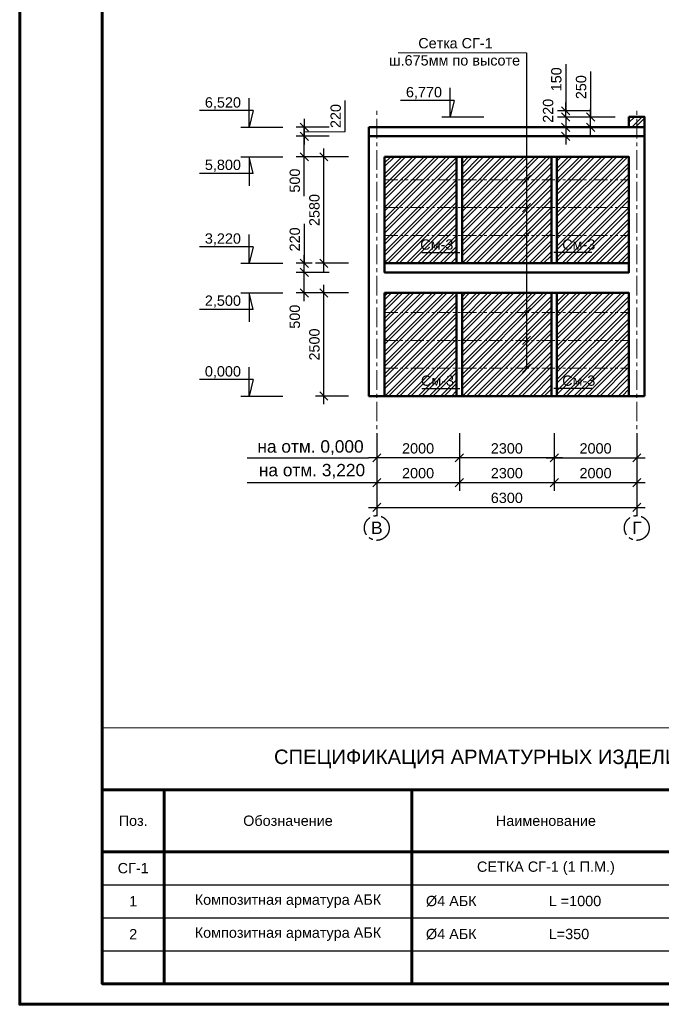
# Model space of a CAD drawing. Header units: millimetres. Extents: x 2063114 to 14983986, y -126020516 to 213791.
# Tile 415 of 656: x 2320392 to 2335938, y -907001 to -883128. Entities that reach past the tile are written whole.
import ezdxf

# ---------------------------------------------------------------- set-up
doc = ezdxf.new("R2010")
doc.units = ezdxf.units.MM
doc.linetypes.add('осевая', pattern=[50.8, 31.75, -6.35, 6.35, -6.35])
doc.linetypes.add('фантомX2', pattern=[127, 63.5, -12.7, 12.7, -12.7, 12.7, -12.7])
doc.layers.get('Defpoints').update_dxf_attribs({"color": 6, "lineweight": 35})
doc.layers.add('_print', color=6, linetype='Continuous', lineweight=60, plot=False)
for name, color, linetype in [('OS', 1, 'Continuous'), ('осевая', 1, 'осевая'), ('Размеры', 28, 'Continuous')]:
    doc.layers.add(name, color=color, linetype=linetype)
doc.layers.add('PDF _wall-380', color=7, linetype='Continuous', true_color=0xb88a5c)
doc.layers.add('РАЗМЕР АР', color=150, linetype='Continuous', lineweight=20)
doc.layers.add('сплошная_толстая', color=7, linetype='Continuous', lineweight=50)
doc.styles.get("Standard").update_dxf_attribs({"font": 'arial.ttf'})
doc.dimstyles.new('STANDARD$0', dxfattribs={"dimtxt": 250, "dimasz": 200, "dimexe": 200, "dimexo": 300, "dimgap": 100, "dimtad": 1, "dimdec": 0, "dimzin": 1, "dimdsep": 46, "dimtxsty": 'Standard', "dimblk1": 'OBLIQUE', "dimblk2": 'OBLIQUE', "dimsah": 1, "dimcen": 2.5, "dimdle": 200, "dimadec": 0, "dimazin": 0, "dimtfac": 1, "dimtdec": 0, "dimtmove": 0, "dimatfit": 3, "dimldrblk": 'OBLIQUE', "dimfxl": 600, "dimfxlon": 1, "dimtolj": 1, "dimtzin": 1, "dimarcsym": 0})

# ---------------------------------------------------------------- blocks, each defined once
blk = doc.blocks.new('_Oblique')
at = {"color": 0, "linetype": 'ByBlock', "lineweight": -2}
blk.add_line((-0.5, -0.5), (0.5, 0.5), dxfattribs=at)
blk = doc.blocks.new('*D2473')
at = {"layer": 'Defpoints', "color": 0, "lineweight": 30, "transparency": 16777216}
for p in [(2327762, -889754), (2329235, -889754), (2328855, -892254)]:
    blk.add_point(p, dxfattribs=at)
at = {"layer": 'РАЗМЕР АР', "color": 0, "lineweight": -2, "transparency": 16777216}
for p, q in [((2327762, -892454), (2327762, -889554)), ((2328362, -889754), (2327562, -889754)), ((2328362, -892254), (2327562, -892254))]:
    blk.add_line(p, q, dxfattribs=at)
at = {"layer": 'РАЗМЕР АР', "color": 0, "lineweight": -2, "transparency": 16777216, "xscale": 200, "yscale": 200, "zscale": 200}
for p, rotation in [((2327762, -889754), 90), ((2327762, -892254), 270)]:
    blk.add_blockref('_Oblique', p, dxfattribs=dict(at, rotation=rotation))
at = {"layer": 'РАЗМЕР АР', "color": 0, "transparency": 16777216, "insert": (2327534, -891004), "char_height": 250, "attachment_point": 5, "rotation": 90}
blk.add_mtext('\\A1;2500', dxfattribs=at)
blk = doc.blocks.new('*D2474')
at = {"layer": 'Defpoints', "color": 0, "lineweight": 30, "transparency": 16777216}
for p in [(2327287, -889254), (2329235, -889254), (2329235, -889754)]:
    blk.add_point(p, dxfattribs=at)
at = {"layer": 'РАЗМЕР АР', "color": 0, "lineweight": -2, "transparency": 16777216}
for p, q in [((2327887, -889254), (2327087, -889254)), ((2327287, -889954), (2327287, -889054)), ((2327887, -889754), (2327087, -889754))]:
    blk.add_line(p, q, dxfattribs=at)
at = {"layer": 'РАЗМЕР АР', "color": 0, "lineweight": -2, "transparency": 16777216, "xscale": 200, "yscale": 200, "zscale": 200}
for p, rotation in [((2327287, -889254), 90), ((2327287, -889754), 270)]:
    blk.add_blockref('_Oblique', p, dxfattribs=dict(at, rotation=rotation))
at = {"layer": 'РАЗМЕР АР', "color": 0, "transparency": 16777216, "insert": (2327059, -890330), "char_height": 250, "attachment_point": 5, "rotation": 90}
blk.add_mtext('\\A1;500', dxfattribs=at)
blk = doc.blocks.new('*D2475')
at = {"layer": 'Defpoints', "color": 0, "lineweight": 30, "transparency": 16777216}
for p in [(2327762, -886454), (2329235, -886454), (2329235, -889034)]:
    blk.add_point(p, dxfattribs=at)
at = {"layer": 'РАЗМЕР АР', "color": 0, "lineweight": -2, "transparency": 16777216}
for p, q in [((2327762, -889234), (2327762, -886254)), ((2328362, -886454), (2327562, -886454)), ((2328362, -889034), (2327562, -889034))]:
    blk.add_line(p, q, dxfattribs=at)
at = {"layer": 'РАЗМЕР АР', "color": 0, "lineweight": -2, "transparency": 16777216, "xscale": 200, "yscale": 200, "zscale": 200}
for p, rotation in [((2327762, -886454), 90), ((2327762, -889034), 270)]:
    blk.add_blockref('_Oblique', p, dxfattribs=dict(at, rotation=rotation))
at = {"layer": 'РАЗМЕР АР', "color": 0, "transparency": 16777216, "insert": (2327534, -887744), "char_height": 250, "attachment_point": 5, "rotation": 90}
blk.add_mtext('\\A1;2580', dxfattribs=at)
blk = doc.blocks.new('*D2476')
at = {"layer": 'Defpoints', "color": 0, "lineweight": 30, "transparency": 16777216}
for p in [(2327287, -885954), (2328855, -885954), (2329235, -886454)]:
    blk.add_point(p, dxfattribs=at)
at = {"layer": 'РАЗМЕР АР', "color": 0, "lineweight": -2, "transparency": 16777216}
for p, q in [((2327287, -886654), (2327287, -885754)), ((2327887, -885954), (2327087, -885954)), ((2327887, -886454), (2327087, -886454)), ((2327287, -887406), (2327287, -886454))]:
    blk.add_line(p, q, dxfattribs=at)
at = {"layer": 'РАЗМЕР АР', "color": 0, "lineweight": -2, "transparency": 16777216, "xscale": 200, "yscale": 200, "zscale": 200}
for p, rotation in [((2327287, -885954), 90), ((2327287, -886454), 270)]:
    blk.add_blockref('_Oblique', p, dxfattribs=dict(at, rotation=rotation))
at = {"layer": 'РАЗМЕР АР', "color": 0, "transparency": 16777216, "insert": (2327059, -887030), "char_height": 250, "attachment_point": 5, "rotation": 90}
blk.add_mtext('\\A1;500', dxfattribs=at)
blk = doc.blocks.new('*D2477')
at = {"layer": 'Defpoints', "color": 0, "lineweight": 30, "transparency": 16777216}
for p in [(2333345, -892254), (2335345, -892254), (2335345, -893752)]:
    blk.add_point(p, dxfattribs=at)
at = {"layer": 'РАЗМЕР АР', "color": 0, "lineweight": -2, "transparency": 16777216}
for p, q in [((2333345, -893152), (2333345, -893952)), ((2335345, -893152), (2335345, -893952)), ((2333145, -893752), (2335545, -893752))]:
    blk.add_line(p, q, dxfattribs=at)
at = {"layer": 'РАЗМЕР АР', "color": 0, "lineweight": -2, "transparency": 16777216, "xscale": 200, "yscale": 200, "zscale": 200, "rotation": 180}
blk.add_blockref('_Oblique', (2333345, -893752), dxfattribs=at)
at = {"layer": 'РАЗМЕР АР', "color": 0, "lineweight": -2, "transparency": 16777216, "xscale": 200, "yscale": 200, "zscale": 200}
blk.add_blockref('_Oblique', (2335345, -893752), dxfattribs=at)
at = {"layer": 'РАЗМЕР АР', "color": 0, "transparency": 16777216, "insert": (2334345, -893524), "char_height": 250, "attachment_point": 5}
blk.add_mtext('\\A1;2000', dxfattribs=at)
blk = doc.blocks.new('*D2478')
at = {"layer": 'Defpoints', "color": 0, "lineweight": 30, "transparency": 16777216}
for p in [(2329045, -892854), (2331045, -892854), (2331045, -894352)]:
    blk.add_point(p, dxfattribs=at)
at = {"layer": 'РАЗМЕР АР', "color": 0, "lineweight": -2, "transparency": 16777216}
for p, q in [((2329045, -893752), (2329045, -894552)), ((2331045, -893752), (2331045, -894552)), ((2328845, -894352), (2331245, -894352))]:
    blk.add_line(p, q, dxfattribs=at)
at = {"layer": 'РАЗМЕР АР', "color": 0, "lineweight": -2, "transparency": 16777216, "xscale": 200, "yscale": 200, "zscale": 200, "rotation": 180}
blk.add_blockref('_Oblique', (2329045, -894352), dxfattribs=at)
at = {"layer": 'РАЗМЕР АР', "color": 0, "lineweight": -2, "transparency": 16777216, "xscale": 200, "yscale": 200, "zscale": 200}
blk.add_blockref('_Oblique', (2331045, -894352), dxfattribs=at)
at = {"layer": 'РАЗМЕР АР', "color": 0, "transparency": 16777216, "insert": (2330045, -894124), "char_height": 250, "attachment_point": 5}
blk.add_mtext('\\A1;2000', dxfattribs=at)
blk = doc.blocks.new('*D2479')
at = {"layer": 'Defpoints', "color": 0, "lineweight": 30, "transparency": 16777216}
for p in [(2331045, -892854), (2333345, -892854), (2333345, -894352)]:
    blk.add_point(p, dxfattribs=at)
at = {"layer": 'РАЗМЕР АР', "color": 0, "lineweight": -2, "transparency": 16777216}
for p, q in [((2331045, -893752), (2331045, -894552)), ((2333345, -893752), (2333345, -894552)), ((2330845, -894352), (2333545, -894352))]:
    blk.add_line(p, q, dxfattribs=at)
at = {"layer": 'РАЗМЕР АР', "color": 0, "lineweight": -2, "transparency": 16777216, "xscale": 200, "yscale": 200, "zscale": 200, "rotation": 180}
blk.add_blockref('_Oblique', (2331045, -894352), dxfattribs=at)
at = {"layer": 'РАЗМЕР АР', "color": 0, "lineweight": -2, "transparency": 16777216, "xscale": 200, "yscale": 200, "zscale": 200}
blk.add_blockref('_Oblique', (2333345, -894352), dxfattribs=at)
at = {"layer": 'РАЗМЕР АР', "color": 0, "transparency": 16777216, "insert": (2332195, -894124), "char_height": 250, "attachment_point": 5}
blk.add_mtext('\\A1;2300', dxfattribs=at)
blk = doc.blocks.new('*D2480')
at = {"layer": 'Defpoints', "color": 0, "lineweight": 30, "transparency": 16777216}
for p in [(2333345, -892854), (2335345, -892854), (2335345, -894352)]:
    blk.add_point(p, dxfattribs=at)
at = {"layer": 'РАЗМЕР АР', "color": 0, "lineweight": -2, "transparency": 16777216}
for p, q in [((2333345, -893752), (2333345, -894552)), ((2335345, -893752), (2335345, -894552)), ((2333145, -894352), (2335545, -894352))]:
    blk.add_line(p, q, dxfattribs=at)
at = {"layer": 'РАЗМЕР АР', "color": 0, "lineweight": -2, "transparency": 16777216, "xscale": 200, "yscale": 200, "zscale": 200, "rotation": 180}
blk.add_blockref('_Oblique', (2333345, -894352), dxfattribs=at)
at = {"layer": 'РАЗМЕР АР', "color": 0, "lineweight": -2, "transparency": 16777216, "xscale": 200, "yscale": 200, "zscale": 200}
blk.add_blockref('_Oblique', (2335345, -894352), dxfattribs=at)
at = {"layer": 'РАЗМЕР АР', "color": 0, "transparency": 16777216, "insert": (2334345, -894124), "char_height": 250, "attachment_point": 5}
blk.add_mtext('\\A1;2000', dxfattribs=at)
blk = doc.blocks.new('*D2481')
at = {"layer": 'Defpoints', "color": 0, "lineweight": 30, "transparency": 16777216}
for p in [(2329045, -892254), (2335345, -892254), (2335345, -894952)]:
    blk.add_point(p, dxfattribs=at)
at = {"layer": 'РАЗМЕР АР', "color": 0, "lineweight": -2, "transparency": 16777216}
for p, q in [((2329045, -894352), (2329045, -895152)), ((2335345, -894352), (2335345, -895152)), ((2328845, -894952), (2335545, -894952))]:
    blk.add_line(p, q, dxfattribs=at)
at = {"layer": 'РАЗМЕР АР', "color": 0, "lineweight": -2, "transparency": 16777216, "xscale": 200, "yscale": 200, "zscale": 200, "rotation": 180}
blk.add_blockref('_Oblique', (2329045, -894952), dxfattribs=at)
at = {"layer": 'РАЗМЕР АР', "color": 0, "lineweight": -2, "transparency": 16777216, "xscale": 200, "yscale": 200, "zscale": 200}
blk.add_blockref('_Oblique', (2335345, -894952), dxfattribs=at)
at = {"layer": 'РАЗМЕР АР', "color": 0, "transparency": 16777216, "insert": (2332195, -894724), "char_height": 250, "attachment_point": 5}
blk.add_mtext('\\A1;6300', dxfattribs=at)
blk = doc.blocks.new('*D2482')
at = {"layer": 'Defpoints', "color": 0, "lineweight": 30, "transparency": 16777216}
for p in [(2327287, -889034), (2327780, -889034), (2327780, -889254)]:
    blk.add_point(p, dxfattribs=at)
at = {"layer": 'РАЗМЕР АР', "color": 0, "lineweight": -2, "transparency": 16777216}
for p, q in [((2327287, -888078), (2327287, -889034)), ((2327287, -889454), (2327287, -888834)), ((2327480, -889034), (2327087, -889034)), ((2327480, -889254), (2327087, -889254))]:
    blk.add_line(p, q, dxfattribs=at)
at = {"layer": 'РАЗМЕР АР', "color": 0, "lineweight": -2, "transparency": 16777216, "xscale": 200, "yscale": 200, "zscale": 200}
for p, rotation in [((2327287, -889034), 90), ((2327287, -889254), 270)]:
    blk.add_blockref('_Oblique', p, dxfattribs=dict(at, rotation=rotation))
at = {"layer": 'РАЗМЕР АР', "color": 0, "transparency": 16777216, "insert": (2327059, -888456), "char_height": 250, "attachment_point": 5, "rotation": 90}
blk.add_mtext('\\A1;220', dxfattribs=at)
blk = doc.blocks.new('*D2483')
at = {"layer": 'Defpoints', "color": 0, "lineweight": 30, "transparency": 16777216}
for p in [(2331045, -892254), (2333345, -892254), (2331045, -893752)]:
    blk.add_point(p, dxfattribs=at)
at = {"layer": 'РАЗМЕР АР', "color": 0, "lineweight": -2, "transparency": 16777216}
for p, q in [((2331045, -893152), (2331045, -893952)), ((2333345, -893152), (2333345, -893952)), ((2333545, -893752), (2330845, -893752))]:
    blk.add_line(p, q, dxfattribs=at)
at = {"layer": 'РАЗМЕР АР', "color": 0, "lineweight": -2, "transparency": 16777216, "xscale": 200, "yscale": 200, "zscale": 200, "rotation": 180}
blk.add_blockref('_Oblique', (2331045, -893752), dxfattribs=at)
at = {"layer": 'РАЗМЕР АР', "color": 0, "lineweight": -2, "transparency": 16777216, "xscale": 200, "yscale": 200, "zscale": 200}
blk.add_blockref('_Oblique', (2333345, -893752), dxfattribs=at)
at = {"layer": 'РАЗМЕР АР', "color": 0, "transparency": 16777216, "insert": (2332195, -893524), "char_height": 250, "attachment_point": 5}
blk.add_mtext('\\A1;2300', dxfattribs=at)
blk = doc.blocks.new('*D2484')
at = {"layer": 'Defpoints', "color": 0, "lineweight": 30, "transparency": 16777216}
for p in [(2329045, -892254), (2331045, -892254), (2329045, -893752)]:
    blk.add_point(p, dxfattribs=at)
at = {"layer": 'РАЗМЕР АР', "color": 0, "lineweight": -2, "transparency": 16777216}
for p, q in [((2329045, -893152), (2329045, -893952)), ((2331045, -893152), (2331045, -893952)), ((2331245, -893752), (2328845, -893752))]:
    blk.add_line(p, q, dxfattribs=at)
at = {"layer": 'РАЗМЕР АР', "color": 0, "lineweight": -2, "transparency": 16777216, "xscale": 200, "yscale": 200, "zscale": 200, "rotation": 180}
blk.add_blockref('_Oblique', (2329045, -893752), dxfattribs=at)
at = {"layer": 'РАЗМЕР АР', "color": 0, "lineweight": -2, "transparency": 16777216, "xscale": 200, "yscale": 200, "zscale": 200}
blk.add_blockref('_Oblique', (2331045, -893752), dxfattribs=at)
at = {"layer": 'РАЗМЕР АР', "color": 0, "transparency": 16777216, "insert": (2330045, -893524), "char_height": 250, "attachment_point": 5}
blk.add_mtext('\\A1;2000', dxfattribs=at)
blk = doc.blocks.new('*D2485')
at = {"layer": 'Defpoints', "color": 0, "lineweight": 30, "transparency": 16777216}
for p in [(2328855, -885734), (2327287, -885954), (2329140, -885954)]:
    blk.add_point(p, dxfattribs=at)
at = {"layer": 'РАЗМЕР АР', "color": 0, "lineweight": -2, "transparency": 16777216}
for p, q in [((2328278, -885843), (2328278, -885088)), ((2327287, -885534), (2327287, -886154)), ((2327887, -885734), (2327087, -885734)), ((2327287, -885844), (2328278, -885843)), ((2327887, -885954), (2327087, -885954))]:
    blk.add_line(p, q, dxfattribs=at)
at = {"layer": 'РАЗМЕР АР', "color": 0, "lineweight": -2, "transparency": 16777216, "xscale": 200, "yscale": 200, "zscale": 200}
for p, rotation in [((2327287, -885734), 90), ((2327287, -885954), 270)]:
    blk.add_blockref('_Oblique', p, dxfattribs=dict(at, rotation=rotation))
at = {"layer": 'РАЗМЕР АР', "color": 0, "transparency": 16777216, "insert": (2328050, -885465), "char_height": 250, "attachment_point": 5, "rotation": 90}
blk.add_mtext('\\A1;220', dxfattribs=at)
blk = doc.blocks.new('*D2413')
at = {"layer": 'Defpoints', "color": 0, "lineweight": 30, "transparency": 16777216}
for p in [(2335535, -885738), (2333624, -885958), (2335535, -885958)]:
    blk.add_point(p, dxfattribs=at)
at = {"layer": 'РАЗМЕР АР', "color": 0, "lineweight": -2, "transparency": 16777216}
for p, q in [((2333624, -885538), (2333624, -886158)), ((2334224, -885738), (2333424, -885738)), ((2334224, -885958), (2333424, -885958))]:
    blk.add_line(p, q, dxfattribs=at)
at = {"layer": 'РАЗМЕР АР', "color": 0, "lineweight": -2, "transparency": 16777216, "xscale": 200, "yscale": 200, "zscale": 200}
for p, rotation in [((2333624, -885738), 90), ((2333624, -885958), 270)]:
    blk.add_blockref('_Oblique', p, dxfattribs=dict(at, rotation=rotation))
at = {"layer": 'РАЗМЕР АР', "color": 0, "transparency": 16777216, "insert": (2333196, -885338), "char_height": 250, "attachment_point": 5, "rotation": 90}
blk.add_mtext('\\A1;220', dxfattribs=at)
blk = doc.blocks.new('*D2414')
at = {"layer": 'Defpoints', "color": 0, "lineweight": 30, "transparency": 16777216}
for p in [(2333624, -885338), (2335535, -885338), (2335535, -885488)]:
    blk.add_point(p, dxfattribs=at)
at = {"layer": 'РАЗМЕР АР', "color": 0, "lineweight": -2, "transparency": 16777216}
for p, q in [((2333624, -884210), (2333624, -885338)), ((2333624, -885338), (2333624, -885138)), ((2334224, -885338), (2333424, -885338)), ((2333624, -885488), (2333624, -885338)), ((2333624, -885488), (2333624, -885338)), ((2334224, -885488), (2333424, -885488)), ((2333624, -885488), (2333624, -885688))]:
    blk.add_line(p, q, dxfattribs=at)
at = {"layer": 'РАЗМЕР АР', "color": 0, "lineweight": -2, "transparency": 16777216, "xscale": 200, "yscale": 200, "zscale": 200}
for p, rotation in [((2333624, -885338), 270), ((2333624, -885488), 90)]:
    blk.add_blockref('_Oblique', p, dxfattribs=dict(at, rotation=rotation))
at = {"layer": 'РАЗМЕР АР', "color": 0, "transparency": 16777216, "insert": (2333396, -884574), "char_height": 250, "attachment_point": 5, "rotation": 90}
blk.add_mtext('\\A1;150', dxfattribs=at)
blk = doc.blocks.new('*D2415')
at = {"layer": 'Defpoints', "color": 0, "lineweight": 30, "transparency": 16777216}
for p in [(2334224, -885488), (2335535, -885488, 8), (2335535, -885738, 8)]:
    blk.add_point(p, dxfattribs=at)
at = {"layer": 'РАЗМЕР АР', "color": 0, "lineweight": -2, "transparency": 16777216}
for p, q in [((2334224, -884387), (2334224, -885488)), ((2334224, -885938), (2334224, -885288)), ((2334824, -885488), (2334024, -885488)), ((2334824, -885738), (2334024, -885738))]:
    blk.add_line(p, q, dxfattribs=at)
at = {"layer": 'РАЗМЕР АР', "color": 0, "lineweight": -2, "transparency": 16777216, "xscale": 200, "yscale": 200, "zscale": 200}
for p, rotation in [((2334224, -885488), 90), ((2334224, -885738), 270)]:
    blk.add_blockref('_Oblique', p, dxfattribs=dict(at, rotation=rotation))
at = {"layer": 'РАЗМЕР АР', "color": 0, "transparency": 16777216, "insert": (2333996, -884765), "char_height": 250, "attachment_point": 5, "rotation": 90}
blk.add_mtext('\\A1;250', dxfattribs=at)
blk = doc.blocks.new('*U1590')
at = {"color": 0, "ltscale": 25}
blk.add_lwpolyline([(-59400, 42000), (0, 42000), (0, 0), (-59400, 0)], close=True, dxfattribs=at)
at = {"color": 0, "lineweight": 60, "ltscale": 25}
blk.add_lwpolyline([(-57400, 41500), (-500, 41500), (-500, 500), (-57400, 500)], close=True, dxfattribs=at)
blk = doc.blocks.new('*T2416')
at = {"color": 0, "lineweight": 60, "transparency": 16777216}
for p, q in [((0, -1500), (1500, -1500)), ((0, -1500), (0, -3000)), ((1500, -1500), (1500, -3000)), ((7500, -1500), (7500, -3000)), ((14000, -1500), (14000, -3000)), ((15000, -1500), (15000, -3000)), ((16500, -1500), (16500, -3000)), ((18500, -1500), (18500, -3000)), ((0, -3000), (18500, -3000)), ((1500, -3800), (1500, -5400))]:
    blk.add_line(p, q, dxfattribs=at)
at = {"color": 0, "linetype": 'ByBlock', "lineweight": -2, "transparency": 16777216}
for p, q in [((1500, -1500), (18500, -1500)), ((1500, -3800), (18500, -3800))]:
    blk.add_line(p, q, dxfattribs=at)
at = {"color": 0, "linetype": 'Continuous', "lineweight": 60, "transparency": 16777216}
for p, q in [((0, -3000), (0, -6200)), ((1500, -3000), (1500, -3800)), ((7500, -3000), (7500, -6200)), ((14000, -3000), (14000, -6200)), ((15000, -3000), (15000, -6200)), ((16500, -3000), (16500, -6200)), ((18500, -3000), (18500, -6200)), ((1500, -5400), (1500, -6200)), ((0, -6200), (18500, -6200))]:
    blk.add_line(p, q, dxfattribs=at)
at = {"color": 0, "linetype": 'Continuous', "transparency": 16777216}
for p, q in [((0, -3800), (1500, -3800)), ((0, -4600), (18500, -4600)), ((0, -5400), (18500, -5400))]:
    blk.add_line(p, q, dxfattribs=at)
at = {"layer": 'Defpoints', "color": 8, "linetype": 'ByBlock', "lineweight": 0, "transparency": 16777216}
for p, q in [((0, 0), (18500, 0)), ((0, 0), (0, -1500)), ((18500, 0), (18500, -1500))]:
    blk.add_line(p, q, dxfattribs=at)
at = {"color": 0, "linetype": 'Continuous', "transparency": 16777216}
for s, insert, char_height, width, attachment_point in [('{\\C256;СПЕЦИФИКАЦИЯ АРМАТУРНЫХ ИЗДЕЛИЙ}', (9250, -750), 350, 18200, 5), ('Кол.\\Pшт.\\P1эт.', (14500, -2250), 250, 700, 5), ('Масса\\Pед., кг.', (15750, -2250), 250, 1200, 5), ('Приме-\\Pчание', (17500, -2250), 250, 1700, 5), ('Поз.', (750, -2250), 250, 1200, 5), ('Обозначение', (4500, -2250), 250, 5700, 5), ('Наименование', (10750, -2250), 250, 6200, 5), ('СГ-1', (750, -3400), 250, 1200, 5), ('{\\C256;СЕТКА СГ-1 (1 П.М.)}', (10750, -3400), 250, 6200, 5), ('0,1634', (15750, -3400), 250, 1200, 5), ('1', (750, -4200), 250, 1200, 5), ('5', (14500, -4200), 250, 700, 5), ('0,027', (15750, -4200), 250, 1200, 5), ('0,135 кг', (17500, -4200), 250, 1700, 5), ('{\\C256;Композитная арматура АБК }', (4500, -4200), 250, 5700, 5), ('{\\C256;  %%C4 АБК                  L =1000}', (7650, -4200), 250, 6200, 4), ('2', (750, -5000), 250, 1200, 5), ('{\\C256;Композитная арматура АБК }', (4500, -5000), 250, 5700, 5), ('  %%C4 АБК                  L=350', (7650, -5000), 250, 6200, 4), ('3', (14500, -5000), 250, 700, 5), ('{\\T0.95;0,00945}', (15750, -5000), 250, 1200, 5), ('0,02835 кг', (17500, -5000), 250, 1700, 5)]:
    blk.add_mtext(s, dxfattribs=dict(at, insert=insert, char_height=char_height, width=width, attachment_point=attachment_point))

msp = doc.modelspace()

# ---------------------------------------------------------------- hatches: boundary and pattern name
at = {"layer": 'PDF _wall-380', "lineweight": 9, "ltscale": 150}
h = msp.add_hatch(dxfattribs=at)
h.set_pattern_fill('ANSI32', color=256, scale=20)
h.set_pattern_definition([(45, (56835.75, -2085.31), (-134.703842, 134.703842), []), (45, (56925.55, -2085.31), (-134.703842, 134.703842), [])])
h.paths.add_polyline_path([(2335534.51635, -885484.10754), (2335154.51602, -885484.10754), (2335154.5828, -885734.10754), (2335534.58247, -885734.10754)])
h = msp.add_hatch(dxfattribs=at)
h.set_pattern_fill('ANSI32', color=256, scale=20)
h.set_pattern_definition([(45, (-263892.15, -1209159.5), (-134.703842, 134.703842), []), (45, (-263802.35, -1209159.5), (-134.703842, 134.703842), [])])
h.paths.add_polyline_path([(2335154.58247, -889754.10754), (2333409.58236, -889754.10754), (2333409.58236, -892254.10754), (2335154.58247, -892254.10754)])
h.paths.add_polyline_path([(2335154.58247, -886454.10754), (2333409.58236, -886454.10754), (2333409.58236, -889034.10754), (2335154.58247, -889034.10754)])
h.paths.add_polyline_path([(2333279.58247, -886454.10754), (2331109.58247, -886454.10754), (2331109.58236, -889034.10754), (2333279.58236, -889034.10754)])
h.paths.add_polyline_path([(2333279.58247, -889754.10754), (2331109.58247, -889754.10754), (2331109.58236, -892254.10754), (2333279.58236, -892254.10754)])
h.paths.add_polyline_path([(2330979.58236, -886454.10754), (2329234.58247, -886454.10754), (2329234.58247, -889034.10754), (2330979.58236, -889034.10754)])
h.paths.add_polyline_path([(2330979.58236, -889754.10754), (2329234.58247, -889754.10754), (2329234.58247, -892254.10754), (2330979.58236, -892254.10754)])

# ---------------------------------------------------------------- linework, layer by layer
at = {"ltscale": 0.001}
for p, q in [((2330822.62404, -885484.10754), (2330822.62404, -884784.10754)), ((2325950.6827, -885734.10754), (2325950.6827, -885034.10754)), ((2330922.62404, -885084.10754), (2329617.88855, -885084.10754)), ((2330922.62404, -885084.10754), (2330822.62404, -885484.10754)), ((2326050.6827, -885334.10754), (2324745.94722, -885334.10754)), ((2326050.6827, -885334.10754), (2325950.6827, -885734.10754)), ((2325950.6827, -886454.10754), (2325950.6827, -887154.10754)), ((2326050.6827, -886854.10754), (2325950.6827, -886454.10754)), ((2326050.6827, -886854.10754), (2324745.94722, -886854.10754)), ((2325950.6827, -889034.10754), (2325950.6827, -888334.10754)), ((2326050.6827, -888634.10754), (2324745.94722, -888634.10754)), ((2326050.6827, -888634.10754), (2325950.6827, -889034.10754)), ((2325950.6827, -889754.10754), (2325950.6827, -890454.10754)), ((2326050.6827, -890154.10754), (2325950.6827, -889754.10754)), ((2326050.6827, -890154.10754), (2324745.94722, -890154.10754)), ((2325950.6827, -892254.10754), (2325950.6827, -891554.10754)), ((2326050.6827, -891854.10754), (2324745.94722, -891854.10754)), ((2326050.6827, -891854.10754), (2325950.6827, -892254.10754))]:
    msp.add_line(p, q, dxfattribs=at)
at = {"ltscale": 0.00075}
for p, q in [((2330622.62404, -885484.10754), (2331641.03418, -885484.10754)), ((2325750.6827, -885734.10754), (2326769.09284, -885734.10754)), ((2325750.6827, -886454.10754), (2326769.09284, -886454.10754)), ((2325750.6827, -886454.10754), (2326769.09284, -886454.10754)), ((2325750.6827, -889034.10754), (2326769.09284, -889034.10754)), ((2325750.6827, -889754.10754), (2326769.09284, -889754.10754)), ((2325750.6827, -892254.10754), (2326769.09284, -892254.10754))]:
    msp.add_line(p, q, dxfattribs=at)
at = {"linetype": 'фантомX2', "lineweight": 9, "ltscale": 5}
for p, q in [((2329234.58247, -887009.10754), (2335154.58247, -887009.10754)), ((2329234.58247, -887684.10754), (2335154.58247, -887684.10754)), ((2329234.58247, -888359.10754), (2335154.58247, -888359.10754)), ((2329234.58247, -890229.10754), (2335154.58247, -890229.10754)), ((2329234.58247, -890904.10754), (2335154.58247, -890904.10754)), ((2329234.58247, -891579.10754), (2335154.58247, -891579.10754))]:
    msp.add_line(p, q, dxfattribs=at)
at = {"ltscale": 150}
for p, q in [((2332571.43356, -887109.10754), (2332771.43356, -886909.10754)), ((2332571.43356, -887784.10754), (2332771.43356, -887584.10754)), ((2332571.43356, -888459.10754), (2332771.43356, -888259.10754)), ((2332571.43356, -890329.10754), (2332771.43356, -890129.10754)), ((2332571.43356, -891004.10754), (2332771.43356, -890804.10754)), ((2332571.43356, -891679.10754), (2332771.43356, -891479.10754))]:
    msp.add_line(p, q, dxfattribs=at)
for p, q in [((2325900.01677, -893752.13038), (2328844.66143, -893752.13038)), ((2325900.01677, -894352.13038), (2328844.58247, -894352.13038))]:
    msp.add_line(p, q)
at = {"ltscale": 50}
msp.add_lwpolyline([(2329564.50352, -883923.73981), (2332671.43356, -883930.03052), (2332671.43356, -891579.10754)], dxfattribs=at)
at = {"color": 30, "ltscale": 150}
for points in [[(2330134.13976, -888769.41617), (2331053.98634, -888769.41617)], [(2334255.02496, -888769.41617), (2333335.17838, -888769.41617)], [(2330134.13976, -892069.41617), (2331053.98634, -892069.41617)], [(2334255.02496, -892069.41617), (2333335.17838, -892069.41617)]]:
    msp.add_lwpolyline(points, dxfattribs=at)
at = {"lineweight": 60, "ltscale": 150}
msp.add_lwpolyline([(2323892.08613, -901801.43901), (2340892.08613, -901801.43901)], dxfattribs=at)
at = {"layer": '_print', "ltscale": 100}
msp.add_lwpolyline([(2379792.08613, -907001.43901), (2320392.08613, -907001.43901), (2320392.08613, -865001.43901), (2379792.08613, -865001.43901)], close=True, dxfattribs=at)
at = {"layer": 'OS', "linetype": 'осевая', "lineweight": 9, "ltscale": 15}
for p, q in [((2329044.35014, -895152.13985), (2329044.35014, -885334.10754)), ((2335344.35014, -895152.13985), (2335344.66143, -885334.10754))]:
    msp.add_line(p, q, dxfattribs=at)
at = {"layer": 'осевая', "linetype": 'осевая', "ltscale": 15}
for centre in [(2329044.35015, -895452.13985), (2329044.35082, -895452.13985), (2335344.35082, -895452.13985)]:
    msp.add_circle(centre, 300, dxfattribs=at)
at = {"layer": 'Размеры', "color": 6, "ltscale": 150}
msp.add_line((2335154.58247, -892254.10754), (2335154.58247, -889754.10754), dxfattribs=at)
at = {"layer": 'сплошная_толстая', "ltscale": 150}
for p, q in [((2329234.58247, -885734.10754), (2335534.58247, -885734.10754)), ((2335534.58247, -885734.10754), (2335534.58247, -892254.10754)), ((2335534.58247, -892254.10754), (2328854.66143, -892254.10754))]:
    msp.add_line(p, q, dxfattribs=at)
for points in [[(2335154.51635, -885484.10754), (2335534.51635, -885484.10754), (2335534.58247, -885734.10754), (2335154.58247, -885734.10754)], [(2328854.66143, -885734.10754), (2335534.58247, -885734.10754), (2335534.58247, -885954.10754), (2328854.66143, -885954.10754)], [(2329234.58247, -886454.10754), (2335154.58247, -886454.10754), (2335154.58247, -889034.10754), (2329234.58247, -889034.10754)], [(2330979.58236, -886454.10754), (2331109.58236, -886454.10754), (2331109.58236, -889034.10754), (2330979.58236, -889034.10754)], [(2333279.58236, -886454.10754), (2333409.58236, -886454.10754), (2333409.58236, -889034.10754), (2333279.58236, -889034.10754)], [(2329234.58244, -889034.10754), (2335154.58247, -889034.10754), (2335154.58247, -889254.10754), (2329234.58244, -889254.10754)], [(2329234.58247, -889754.10754), (2335154.58247, -889754.10754), (2335154.58247, -892254.10754), (2329234.58247, -892254.10754)], [(2330979.58236, -889754.10754), (2331109.58236, -889754.10754), (2331109.58236, -892254.10754), (2330979.58236, -892254.10754)], [(2333279.58236, -889754.10754), (2333409.58236, -889754.10754), (2333409.58236, -892254.10754), (2333279.58236, -892254.10754)]]:
    msp.add_lwpolyline(points, close=True, dxfattribs=at)
msp.add_lwpolyline([(2328854.38962, -885954.10754), (2328854.66143, -892254.10754), (2329234.58247, -892254.10754), (2329234.58247, -892254.10754)], dxfattribs=at)

# ---------------------------------------------------------------- block references
for name, p in [('*U1590', (2379792.08613, -907001.43901)), ('*T2416', (2322392.08613, -900301.43901))]:
    msp.add_blockref(name, p)

# ---------------------------------------------------------------- texts
at = {"ltscale": 100, "insert": (2329326.21245, -883908.23444), "char_height": 250, "width": 3167.4561645, "attachment_point": 4}
msp.add_mtext('\\pi723.30857;Сетка СГ-1\\P\\pi14.4068;ш.675мм по высоте', dxfattribs=at)
for s, insert, char_height, width, attachment_point in [('6,770', (2330187.75732, -884907.50609), 250, 1459.8696196, 5), ('6,520', (2325315.81598, -885157.50609), 250, 1459.8696196, 5), ('5,800', (2325315.81598, -886670.75109), 250, 1459.8696196, 5), ('3,220', (2325315.81598, -888457.50609), 250, 1459.8696196, 5), ('2,500', (2325315.81598, -889963.77089), 250, 1459.8696196, 5), ('0,000', (2325315.81598, -891677.50609), 250, 1459.8696196, 5), ('на отм. 0,000', (2326150.74905, -893325.25727), 300, 2560.6578404, 1), ('на отм. 3,220', (2326186.78553, -893898.20809), 300, 2560.6578404, 1)]:
    msp.add_mtext(s, dxfattribs=dict(insert=insert, char_height=char_height, width=width, attachment_point=attachment_point))
at = {"color": 30, "ltscale": 100, "char_height": 250, "width": 677.5, "attachment_point": 4}
for insert in [(2330097.09633, -888581.89305), (2333536.49921, -888581.89305), (2330114.652, -891881.89305), (2333536.49921, -891881.89305)]:
    msp.add_mtext('См-3', dxfattribs=dict(at, insert=insert))
at = {"layer": 'осевая', "char_height": 300, "width": 255.0496237, "attachment_point": 2}
for s, insert in [('В', (2329045.63323, -895298.12569)), ('Г', (2335348.05624, -895298.12569))]:
    msp.add_mtext(s, dxfattribs=dict(at, insert=insert))

# ---------------------------------------------------------------- dimensions: what is measured, and where the dimension line sits
at = {"layer": 'РАЗМЕР АР'}
for base, p1, p2, angle, picture, middle in [((2333623.89151, -885337.79227), (2335534.58344, -885487.79227), (2335534.58344, -885337.79227), 90, '*D2414', (2333623.89151, -884573.80864)), ((2334223.82473, -885487.79227, -7.84509), (2335534.51733, -885737.79227), (2335534.51733, -885487.79227), 90, '*D2415', (2334253.66584, -884764.72303, -7.84509)), ((2327286.87747, -885954.10754), (2328854.66143, -885734.10754), (2329139.66142, -885954.10754), 90, '*D2485', (2328278.0652, -885743.32896)), ((2333623.89084, -885957.79227), (2335534.58344, -885737.79227), (2335534.58344, -885957.79227), 270, '*D2413', (2333423.89151, -885337.79227)), ((2327286.87747, -885954.10754), (2329234.58247, -886454.10754), (2328854.66143, -885954.10754), 90, '*D2476', (2327286.87747, -887029.85788)), ((2327286.87747, -889034.10754), (2327779.66143, -889254.10754), (2327779.66143, -889034.10754), 90, '*D2482', (2327286.87747, -888456.22555)), ((2327286.87747, -889254.10754), (2329234.66143, -889754.10754), (2329234.66143, -889254.10754), 90, '*D2474', (2327286.87747, -890329.85788))]:
    dim = msp.add_linear_dim(base=base, p1=p1, p2=p2, angle=angle, dimstyle='STANDARD$0', override={"dimtmove": 1}, dxfattribs=at)
    dim.commit()
    dim.dimension.update_dxf_attribs({"geometry": picture, "text_midpoint": middle, "dimtype": 160})
for base, p1, p2, picture, middle in [((2327761.87747, -886454.10754), (2329234.66143, -889034.10754), (2329234.58247, -886454.10754), '*D2475', (2327534.23422, -887744.10754)), ((2327761.87747, -889754.10754), (2328854.66143, -892254.10754), (2329234.66143, -889754.10754), '*D2473', (2327534.23422, -891004.10754))]:
    dim = msp.add_linear_dim(base=base, p1=p1, p2=p2, angle=90, dimstyle='STANDARD$0', override={"dimtmove": 1}, dxfattribs=at)
    dim.commit()
    dim.dimension.update_dxf_attribs({"geometry": picture, "text_midpoint": middle})
for base, p1, p2, picture, middle in [((2335344.65305, -894952.13994), (2329044.58247, -892254.10754), (2335344.65305, -892254.10754), '*D2481', (2332194.61776, -894724.41142)), ((2329044.66143, -893752.13038), (2331044.58236, -892254.10754), (2329044.66143, -892254.10754), '*D2484', (2330044.62189, -893524.48713)), ((2331044.58236, -893752.13038), (2333344.58236, -892254.10754), (2331044.58236, -892254.10754), '*D2483', (2332194.58236, -893524.40186)), ((2335344.65305, -893752.13038), (2333344.58236, -892254.10754), (2335344.65305, -892254.10754), '*D2477', (2334344.61771, -893524.48713)), ((2331044.58236, -894352.13038), (2329044.58247, -892854.10754), (2331044.58236, -892854.10754), '*D2478', (2330044.58241, -894124.48713)), ((2333344.58236, -894352.13038), (2331044.58236, -892854.10754), (2333344.58236, -892854.10754), '*D2479', (2332194.58236, -894124.40186)), ((2335344.65305, -894352.13038), (2333344.58236, -892854.10754), (2335344.65305, -892854.10754), '*D2480', (2334344.61771, -894124.48713))]:
    dim = msp.add_linear_dim(base=base, p1=p1, p2=p2, dimstyle='STANDARD$0', override={"dimtmove": 1}, dxfattribs=at)
    dim.commit()
    dim.dimension.update_dxf_attribs({"geometry": picture, "text_midpoint": middle})

doc.saveas('drawing.dxf')
